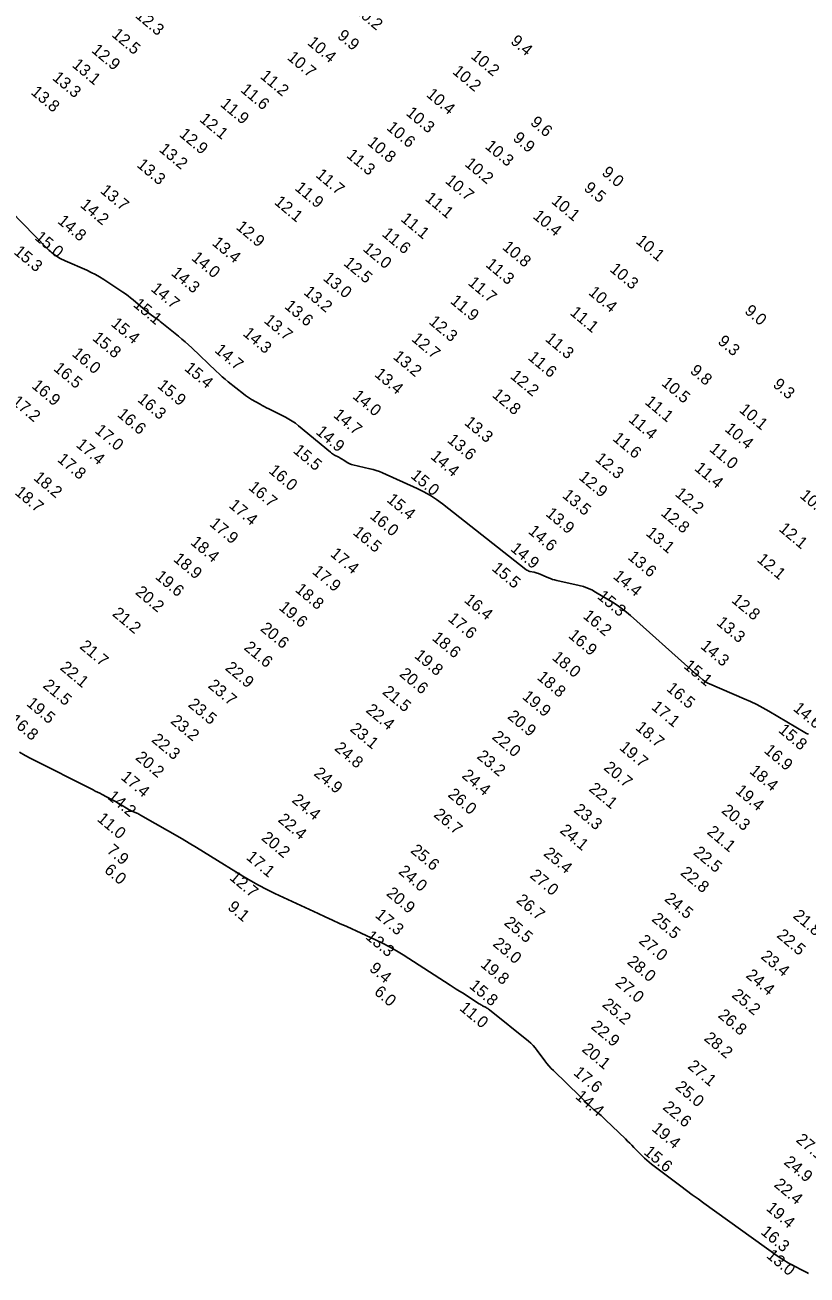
# Model space of a CAD drawing. Extents: x 988130 to 1132882, y 654656 to 841453.
# Drawn here: x 1079131 to 1079465, y 720353 to 720886 of the extents above; entities that cross this region are included whole.
import ezdxf

# ---------------------------------------------------------------- set-up
doc = ezdxf.new("R2010")
doc.units = 0
doc.layers.add('V-TOPO-MAJR', color=7, linetype='Continuous')
doc.layers.add('V-TOPO-SOUN', color=7, linetype='Continuous')

msp = doc.modelspace()

# ---------------------------------------------------------------- linework, layer by layer
at = {"layer": 'V-TOPO-MAJR'}
for points in [[(1079114.62, 720817.35), (1079140.62, 720790.71), (1079142.33, 720789.12), (1079144.18, 720787.7), (1079146.15, 720786.48), (1079148.25, 720785.44), (1079157.45, 720781.42), (1079159.33, 720780.55), (1079161.17, 720779.6), (1079162.97, 720778.58), (1079164.73, 720777.48), (1079172.88, 720772.14), (1079174.01, 720771.37), (1079175.11, 720770.57), (1079176.18, 720769.74), (1079177.22, 720768.86), (1079182.39, 720764.39), (1079182.9, 720763.96), (1079183.42, 720763.54), (1079183.95, 720763.14), (1079184.5, 720762.75), (1079186.7, 720761.23), (1079187.24, 720760.84), (1079187.78, 720760.45), (1079188.31, 720760.04), (1079188.84, 720759.62), (1079196.63, 720753.32), (1079198.09, 720752.12), (1079199.52, 720750.88), (1079200.93, 720749.62), (1079202.3, 720748.32), (1079212.62, 720738.4), (1079213.88, 720737.22), (1079215.17, 720736.07), (1079216.48, 720734.95), (1079217.82, 720733.87), (1079224.32, 720728.75), (1079225.15, 720728.12), (1079226, 720727.52), (1079226.87, 720726.95), (1079227.77, 720726.41), (1079231.38, 720724.31), (1079232.29, 720723.8), (1079233.2, 720723.3), (1079234.13, 720722.81), (1079235.06, 720722.34), (1079242.18, 720718.8), (1079243.65, 720718.01), (1079245.07, 720717.15), (1079246.44, 720716.2), (1079247.75, 720715.17), (1079261.37, 720703.83), (1079261.78, 720703.51), (1079262.21, 720703.21), (1079262.65, 720702.93), (1079263.1, 720702.68), (1079264.96, 720701.71), (1079265.42, 720701.46), (1079265.88, 720701.2), (1079266.33, 720700.94), (1079266.77, 720700.66), (1079268.85, 720699.34), (1079269.35, 720699.05), (1079269.88, 720698.8), (1079270.42, 720698.61), (1079270.98, 720698.45), (1079278.21, 720696.84), (1079279.59, 720696.49), (1079280.96, 720696.08), (1079282.29, 720695.59), (1079283.61, 720695.04), (1079298.42, 720688.4), (1079301.27, 720687.02), (1079304.02, 720685.47), (1079306.67, 720683.75), (1079309.22, 720681.86), (1079344.73, 720653.88), (1079345.11, 720653.61), (1079345.52, 720653.39), (1079345.95, 720653.22), (1079346.4, 720653.09), (1079348.25, 720652.69), (1079348.71, 720652.57), (1079349.16, 720652.44), (1079349.61, 720652.29), (1079350.05, 720652.12), (1079354.33, 720650.32), (1079355.2, 720649.98), (1079356.08, 720649.68), (1079356.97, 720649.42), (1079357.87, 720649.2), (1079367.39, 720647.08), (1079369.26, 720646.59), (1079371.06, 720645.95), (1079372.8, 720645.17), (1079374.48, 720644.23), (1079382.33, 720639.46), (1079384.16, 720638.29), (1079385.94, 720637.03), (1079387.65, 720635.7), (1079389.3, 720634.29), (1079415.06, 720611.28), (1079415.7, 720610.72), (1079416.34, 720610.16), (1079416.98, 720609.6), (1079417.63, 720609.05), (1079420.23, 720606.84), (1079420.89, 720606.32), (1079421.59, 720605.85), (1079422.33, 720605.43), (1079423.09, 720605.07), (1079437.86, 720598.76), (1079440.56, 720597.55), (1079443.22, 720596.26), (1079445.83, 720594.89), (1079448.4, 720593.43), (1079463.67, 720584.43), (1079464.45, 720584), (1079465.26, 720583.63)], [(1079465.18, 720353.8), (1079464.49, 720354.2), (1079457.33, 720357.95), (1079455.91, 720358.73), (1079454.52, 720359.55), (1079453.17, 720360.42), (1079451.84, 720361.34), (1079420.64, 720383.73), (1079418.17, 720385.52), (1079415.71, 720387.32), (1079413.26, 720389.13), (1079410.82, 720390.95), (1079398.25, 720400.39), (1079397.24, 720401.18), (1079396.26, 720402.01), (1079395.31, 720402.88), (1079394.4, 720403.78), (1079390.82, 720407.48), (1079389.92, 720408.4), (1079389.01, 720409.31), (1079388.1, 720410.21), (1079387.17, 720411.1), (1079378.67, 720419.23), (1079378.51, 720419.38), (1079378.36, 720419.54), (1079378.21, 720419.7), (1079378.06, 720419.86), (1079377.46, 720420.52), (1079377.31, 720420.68), (1079377.15, 720420.83), (1079376.99, 720420.98), (1079376.82, 720421.12), (1079375.01, 720422.52), (1079374.65, 720422.8), (1079374.31, 720423.1), (1079373.97, 720423.4), (1079373.63, 720423.71), (1079356.5, 720440.23), (1079355.52, 720441.21), (1079354.59, 720442.23), (1079353.71, 720443.3), (1079352.87, 720444.4), (1079349.61, 720448.89), (1079348.76, 720449.98), (1079347.85, 720451.01), (1079346.87, 720451.97), (1079345.82, 720452.87), (1079329.16, 720466.19), (1079328.82, 720466.45), (1079328.48, 720466.69), (1079328.13, 720466.91), (1079327.77, 720467.12), (1079326.3, 720467.93), (1079325.93, 720468.14), (1079325.57, 720468.35), (1079325.21, 720468.57), (1079324.86, 720468.79), (1079317.68, 720473.34), (1079316.37, 720474.17), (1079315.06, 720475), (1079313.75, 720475.84), (1079312.44, 720476.68), (1079292.4, 720489.54), (1079289.54, 720491.31), (1079286.62, 720492.98), (1079283.64, 720494.54), (1079280.6, 720495.99), (1079268.35, 720501.62), (1079265.29, 720503.03), (1079262.22, 720504.44), (1079259.16, 720505.85), (1079256.1, 720507.26), (1079237.71, 720515.77), (1079234.22, 720517.46), (1079230.78, 720519.25), (1079227.4, 720521.14), (1079224.07, 720523.14), (1079210.32, 720531.69), (1079207.3, 720533.56), (1079204.26, 720535.39), (1079201.2, 720537.2), (1079198.13, 720538.99), (1079180.44, 720549.18), (1079180.04, 720549.39), (1079179.65, 720549.6), (1079179.24, 720549.79), (1079178.83, 720549.97), (1079177.18, 720550.68), (1079176.77, 720550.86), (1079176.37, 720551.05), (1079175.97, 720551.26), (1079175.58, 720551.48), (1079171.38, 720553.96), (1079170.55, 720554.44), (1079169.71, 720554.92), (1079168.86, 720555.38), (1079168.01, 720555.84), (1079164, 720557.96), (1079163.05, 720558.46), (1079162.09, 720558.96), (1079161.13, 720559.45), (1079160.17, 720559.94), (1079133.69, 720573.31), (1079131.21, 720574.62), (1079128.78, 720576)]]:
    msp.add_lwpolyline(points, dxfattribs=at)

# ---------------------------------------------------------------- texts
at = {"layer": 'V-TOPO-SOUN'}
for s, p in [('12.3 ', (1079177.88, 720889.5)), ('10.2 ', (1079271.16, 720891.81)), ('12.5 ', (1079167.81, 720881.41)), ('10.4 ', (1079251.27, 720877.92)), ('9.9', (1079264.01, 720880.77)), ('9.4', (1079337.86, 720878.49)), ('12.9 ', (1079159.18, 720874.7)), ('10.2 ', (1079320.92, 720872.18)), ('13.1 ', (1079150.89, 720868.45)), ('10.7 ', (1079242.67, 720871.61)), ('13.3 ', (1079142.5, 720862.96)), ('11.2 ', (1079231.08, 720863.62)), ('10.2 ', (1079313.08, 720865.62)), ('13.8 ', (1079133.35, 720856.83)), ('11.6 ', (1079222.76, 720857.82)), ('11.9 ', (1079214.09, 720851.67)), ('10.4 ', (1079301.97, 720855.8)), ('10.3 ', (1079293.27, 720847.94)), ('12.1 ', (1079205.24, 720845.25)), ('10.6 ', (1079284.99, 720841.7)), ('9.6', (1079346.31, 720843.88)), ('12.9 ', (1079196.58, 720838.85)), ('10.8 ', (1079276.78, 720835.29)), ('9.9', (1079338.85, 720837.18)), ('13.2 ', (1079187.94, 720832.44)), ('11.3 ', (1079267.9, 720829.93)), ('10.3 ', (1079326.99, 720833.74)), ('13.3 ', (1079178.5, 720825.83)), ('10.2 ', (1079318.34, 720826.23)), ('11.7 ', (1079254.8, 720821.52)), ('10.7 ', (1079310.02, 720819)), ('9.0', (1079376.76, 720822.5)), ('13.7 ', (1079162.91, 720814.81)), ('11.9 ', (1079245.89, 720815.97)), ('9.5', (1079369.14, 720815.88)), ('14.2 ', (1079154.37, 720808.71)), ('12.1 ', (1079237.1, 720809.99)), ('11.1 ', (1079301.37, 720811.56)), ('10.1 ', (1079355.27, 720810.37)), ('11.1 ', (1079291.04, 720802.77)), ('10.4 ', (1079347.41, 720803.94)), ('14.8 ', (1079144.73, 720801.84)), ('12.9 ', (1079220.79, 720799.35)), ('15.0 ', (1079134.98, 720794.83)), ('13.4 ', (1079210.58, 720792.52)), ('11.6 ', (1079283.03, 720796.4)), ('10.1 ', (1079391.32, 720793.28)), ('15.3 ', (1079126.05, 720788.75)), ('12.0 ', (1079274.9, 720790.08)), ('10.8 ', (1079334.36, 720790.74)), ('14.0 ', (1079201.79, 720786.16)), ('12.5 ', (1079266.67, 720783.9)), ('11.3 ', (1079327.24, 720783.31)), ('14.3 ', (1079193.13, 720779.69)), ('13.0 ', (1079257.92, 720777.54)), ('10.3 ', (1079380.17, 720781.33)), ('14.7 ', (1079184.51, 720772.96)), ('13.2 ', (1079249.64, 720771.52)), ('11.7 ', (1079319.72, 720775.56)), ('10.4 ', (1079371.08, 720771.44)), ('15.1 ', (1079176.97, 720766.3)), ('13.6 ', (1079241.48, 720765.55)), ('11.9 ', (1079312.15, 720767.77)), ('11.1 ', (1079363.2, 720762.84)), ('9.0', (1079437.66, 720763.5)), ('15.4 ', (1079167.49, 720758.08)), ('13.7 ', (1079232.71, 720759.44)), ('12.3 ', (1079303.03, 720758.95)), ('15.8 ', (1079159.55, 720751.99)), ('14.3 ', (1079223.75, 720753.93)), ('12.7 ', (1079295.65, 720751.63)), ('11.3 ', (1079352.65, 720751.63)), ('9.3', (1079426.23, 720750.51)), ('16.0 ', (1079150.87, 720745.26)), ('14.7 ', (1079211.7, 720746.82)), ('16.5 ', (1079143, 720739.04)), ('15.4 ', (1079198.8, 720739.09)), ('13.2 ', (1079287.74, 720744.05)), ('11.6 ', (1079345.3, 720743.71)), ('13.4 ', (1079279.86, 720736.55)), ('12.2 ', (1079337.73, 720735.74)), ('9.8', (1079414.42, 720737.99)), ('16.9 ', (1079133.69, 720731.63)), ('15.9 ', (1079187.26, 720731.69)), ('10.5 ', (1079402.21, 720732.77)), ('9.3', (1079449.71, 720732.12)), ('17.2 ', (1079125.17, 720724.79)), ('16.3 ', (1079178.78, 720725.82)), ('14.0 ', (1079270.5, 720727.22)), ('12.8 ', (1079330, 720727.77)), ('11.1 ', (1079395.14, 720724.74)), ('16.6 ', (1079170.18, 720719.43)), ('14.7 ', (1079262.29, 720719.18)), ('10.1 ', (1079435.33, 720721.38)), ('17.0 ', (1079160.59, 720712.56)), ('13.3 ', (1079318.14, 720715.94)), ('11.4 ', (1079388.14, 720717.29)), ('10.4 ', (1079429.2, 720713.22)), ('14.9 ', (1079254.85, 720711.99)), ('13.6 ', (1079310.9, 720708.48)), ('11.6 ', (1079381.4, 720709.21)), ('17.4 ', (1079152.6, 720706.5)), ('15.5 ', (1079245.16, 720704.01)), ('11.0 ', (1079422.63, 720704.65)), ('17.8 ', (1079144.6, 720700.27)), ('14.4 ', (1079303.75, 720701.46)), ('12.3 ', (1079373.93, 720700.48)), ('11.4 ', (1079416.31, 720696.46)), ('18.2 ', (1079134.45, 720692.43)), ('16.0 ', (1079234.75, 720695.43)), ('15.0 ', (1079295.28, 720693.3)), ('12.9 ', (1079366.98, 720692.64)), ('18.7 ', (1079126.51, 720686.2)), ('16.7 ', (1079226.1, 720688.32)), ('12.2 ', (1079408.01, 720685.6)), ('17.4 ', (1079217.76, 720680.67)), ('15.4 ', (1079285.09, 720683.09)), ('13.5 ', (1079359.95, 720684.9)), ('10.7 ', (1079461.23, 720684.8)), ('16.0 ', (1079277.92, 720676.06)), ('13.9 ', (1079352.87, 720677.1)), ('12.8 ', (1079401.97, 720677.35)), ('17.9 ', (1079209.53, 720672.79)), ('14.6 ', (1079345.39, 720669.62)), ('12.1 ', (1079452.27, 720670.68)), ('18.4 ', (1079201.4, 720664.93)), ('16.5 ', (1079270.65, 720669.14)), ('13.1 ', (1079395.58, 720668.79)), ('17.4 ', (1079260.99, 720659.95)), ('14.9 ', (1079337.86, 720662.19)), ('18.9 ', (1079194.06, 720657.79)), ('15.5 ', (1079329.89, 720653.81)), ('13.6 ', (1079387.87, 720658.62)), ('12.1 ', (1079442.95, 720657.55)), ('19.6 ', (1079186.36, 720650.29)), ('17.9 ', (1079253.29, 720652.44)), ('14.4 ', (1079381.6, 720650.4)), ('20.2 ', (1079177.88, 720643.68)), ('18.8 ', (1079246.02, 720644.78)), ('16.4 ', (1079318.09, 720640.3)), ('15.3 ', (1079374.87, 720641.84)), ('12.8 ', (1079432.06, 720640.26)), ('21.2 ', (1079168.05, 720634.52)), ('19.6 ', (1079239.08, 720637.13)), ('17.6 ', (1079311.16, 720632.33)), ('16.2 ', (1079368.74, 720633.5)), ('20.6 ', (1079231.15, 720628.16)), ('13.3 ', (1079425.69, 720630.65)), ('18.6 ', (1079304.4, 720624.12)), ('16.9 ', (1079362.51, 720625.16)), ('21.7 ', (1079154.14, 720620.58)), ('21.6 ', (1079224.19, 720620.07)), ('19.8 ', (1079296.85, 720616.59)), ('14.3 ', (1079418.87, 720620.61)), ('22.1 ', (1079145.75, 720611.53)), ('22.9 ', (1079216.18, 720611.4)), ('18.0 ', (1079355.56, 720615.8)), ('15.1 ', (1079411.69, 720612.19)), ('20.6 ', (1079290.48, 720608.77)), ('18.8 ', (1079349.16, 720607.38)), ('21.5 ', (1079138.45, 720603.87)), ('23.7 ', (1079208.85, 720603.85)), ('21.5 ', (1079283.22, 720601.15)), ('16.5 ', (1079404.33, 720602.58)), ('19.5 ', (1079131.46, 720596.17)), ('23.5 ', (1079200.35, 720595.77)), ('19.9 ', (1079342.85, 720599.1)), ('22.4 ', (1079276.16, 720593.42)), ('20.9 ', (1079336.55, 720590.71)), ('17.1 ', (1079397.89, 720594.69)), ('14.6 ', (1079458.38, 720594.09)), ('16.8 ', (1079124.27, 720589.03)), ('23.2 ', (1079192.89, 720588.73)), ('23.1 ', (1079269.39, 720585.35)), ('18.7 ', (1079391.14, 720585.94)), ('15.8 ', (1079452.07, 720584.87)), ('22.3 ', (1079184.79, 720580.78)), ('22.0 ', (1079329.96, 720581.96)), ('24.8 ', (1079262.81, 720577.15)), ('23.2 ', (1079323.49, 720573.69)), ('19.7 ', (1079384.27, 720577.44)), ('16.9 ', (1079445.95, 720576.15)), ('20.2 ', (1079177.93, 720573.16)), ('20.7 ', (1079377.57, 720568.85)), ('17.4 ', (1079171.7, 720564.79)), ('24.9 ', (1079253.98, 720566.4)), ('24.4 ', (1079317.1, 720565.48)), ('18.4 ', (1079439.74, 720567.39)), ('26.0 ', (1079311.14, 720557.39)), ('22.1 ', (1079371.26, 720559.86)), ('19.4 ', (1079433.74, 720558.97)), ('14.2 ', (1079165.99, 720556.44)), ('24.4 ', (1079244.63, 720555.03)), ('11.0 ', (1079161.57, 720547)), ('22.4 ', (1079238.69, 720546.7)), ('26.7 ', (1079305.08, 720548.84)), ('23.3 ', (1079364.76, 720550.85)), ('20.3 ', (1079427.81, 720550.54)), ('24.1 ', (1079358.88, 720542.08)), ('21.1 ', (1079421.64, 720541.46)), ('20.2 ', (1079231.6, 720538.93)), ('7.9', (1079165.68, 720533.53)), ('25.6 ', (1079295.25, 720533.54)), ('25.4 ', (1079351.94, 720532.26)), ('22.5 ', (1079415.82, 720532.68)), ('17.1 ', (1079225.12, 720530.67)), ('6.0', (1079164.64, 720525.15)), ('12.7 ', (1079218.01, 720522.01)), ('24.0 ', (1079290.08, 720524.58)), ('27.0 ', (1079346.09, 720522.88)), ('22.8 ', (1079410.29, 720524.06)), ('20.9 ', (1079284.92, 720515.26)), ('9.1', (1079217.22, 720509.35)), ('26.7 ', (1079340.28, 720512.3)), ('24.5 ', (1079403.49, 720512.95)), ('17.3 ', (1079280.1, 720505.99)), ('25.5 ', (1079398.04, 720504.37)), ('21.8 ', (1079458.31, 720505.71)), ('25.5 ', (1079335.09, 720502.74)), ('13.3 ', (1079276.08, 720496.76)), ('23.0 ', (1079330.28, 720493.79)), ('27.0 ', (1079392.57, 720495)), ('22.5 ', (1079451.4, 720497.4)), ('23.4 ', (1079444.59, 720488.35)), ('9.4', (1079277.66, 720483.17)), ('19.8 ', (1079325.06, 720484.9)), ('28.0 ', (1079387.56, 720486.08)), ('24.4 ', (1079438.23, 720480.31)), ('6.0', (1079279.7, 720473.19)), ('15.8 ', (1079320.25, 720475.79)), ('27.0 ', (1079382.53, 720477.17)), ('25.2 ', (1079376.95, 720467.88)), ('25.2 ', (1079432.18, 720471.92)), ('11.0 ', (1079316.12, 720466.35)), ('26.8 ', (1079426.35, 720463.29)), ('22.9 ', (1079372.17, 720458.46)), ('28.2 ', (1079420.36, 720453.49)), ('20.1 ', (1079368.27, 720448.8)), ('27.1 ', (1079413.4, 720441.57)), ('17.6 ', (1079364.7, 720438.8)), ('25.0 ', (1079408.12, 720432.72)), ('14.4 ', (1079365.5, 720428.68)), ('22.6 ', (1079402.74, 720424.09)), ('19.4 ', (1079398.1, 720414.98)), ('27.1 ', (1079459.59, 720410.21)), ('15.6 ', (1079394.68, 720404.97)), ('24.9 ', (1079454.41, 720400.7)), ('22.4 ', (1079450.2, 720391.13)), ('19.4 ', (1079446.86, 720381.03)), ('16.3 ', (1079444.58, 720370.92)), ('13.0 ', (1079446.98, 720360.85))]:
    msp.add_text(s, height=5, rotation=320, dxfattribs=at).set_placement(p)

doc.saveas('drawing.dxf')
